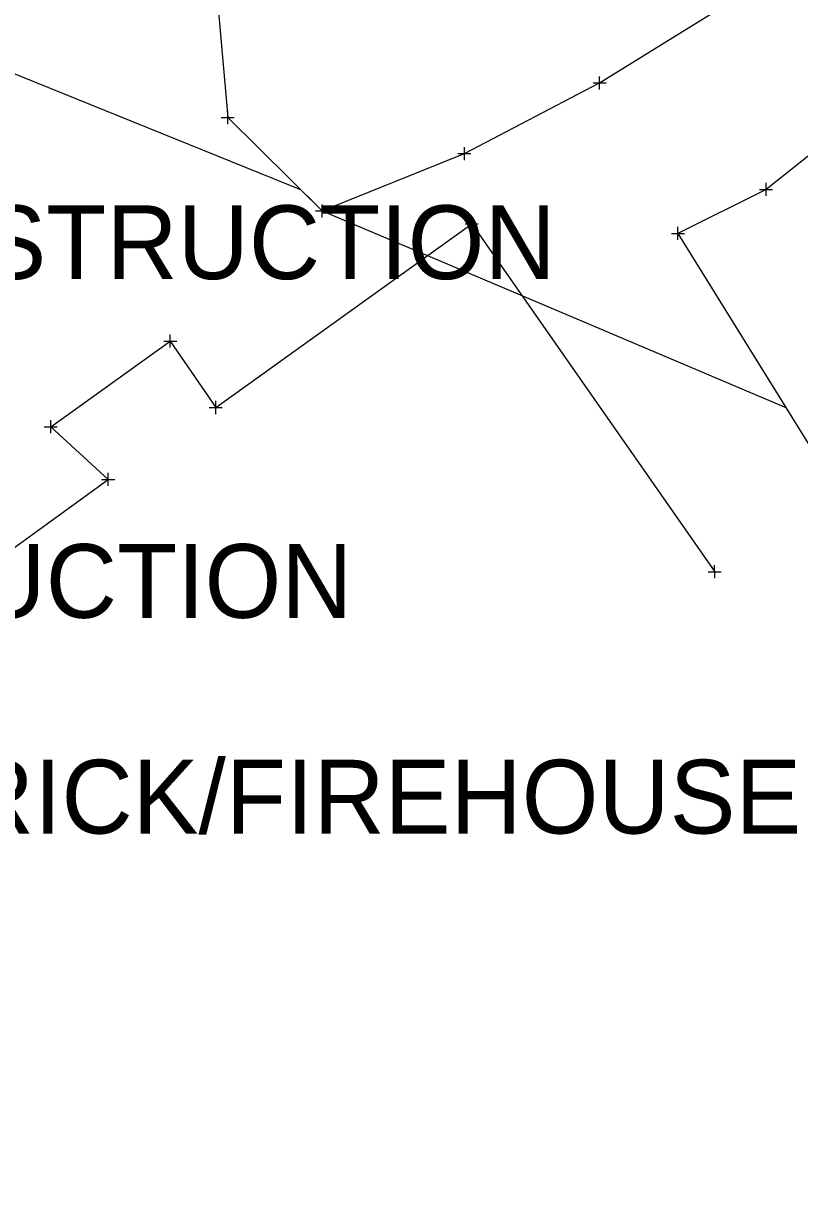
# Model space of a CAD drawing. Extents: x -1 to 1157254, y -1 to 2021979.
# Drawn here: x 1150826.7 to 1150902.4, y 2019781.8 to 2019897 of the extents above; entities that cross this region are included whole.
import ezdxf

# ---------------------------------------------------------------- set-up
doc = ezdxf.new("R2010")
doc.units = 0
for name, color, linetype in [('S_BUILDING_ANNOT', 7, 'Continuous'), ('S_CTL_TABLE', 7, 'Continuous'), ('S_EDGE_BITUMINOUS_ANNOT', 7, 'Continuous'), ('S_FLAG_POLE_ANNOT', 7, 'Continuous'), ('S_GAS_PUMP_ISLAND_ANNOT', 7, 'Continuous'), ('S_GATE', 7, 'Continuous')]:
    doc.layers.add(name, color=color, linetype=linetype)

msp = doc.modelspace()

# ---------------------------------------------------------------- linework, layer by layer
at = {"layer": 'S_BUILDING_ANNOT'}
for p, q in [((1150870.45, 2019876.85), (1150870.45, 2019878.13)), ((1150869.81, 2019877.49), (1150871.08, 2019877.49)), ((1150870.45, 2019877.49), (1150870.45, 2019877.49)), ((1150841.01, 2019865.4), (1150841.01, 2019866.67)), ((1150840.38, 2019866.03), (1150841.65, 2019866.04)), ((1150841.01, 2019866.03), (1150841.01, 2019866.03)), ((1150844.82, 2019859.56), (1150846.09, 2019859.56)), ((1150845.46, 2019858.92), (1150845.45, 2019860.2)), ((1150845.45, 2019859.56), (1150845.45, 2019859.56)), ((1150828.7, 2019857.67), (1150829.98, 2019857.67)), ((1150829.34, 2019857.04), (1150829.34, 2019858.31)), ((1150829.34, 2019857.67), (1150829.34, 2019857.67)), ((1150834.95, 2019851.91), (1150834.95, 2019853.18)), ((1150834.31, 2019852.54), (1150835.59, 2019852.54)), ((1150834.95, 2019852.54), (1150834.95, 2019852.54)), ((1150893.52, 2019843.52), (1150894.79, 2019843.52)), ((1150894.16, 2019842.88), (1150894.15, 2019844.16)), ((1150894.16, 2019843.52), (1150894.16, 2019843.52))]:
    msp.add_line(p, q, dxfattribs=at)
at = {"layer": 'S_CTL_TABLE'}
for p, q in [((1150882.93, 2019890.61), (1150882.93, 2019891.88)), ((1150882.3, 2019891.24), (1150883.57, 2019891.25)), ((1150882.93, 2019891.25), (1150882.93, 2019891.25)), ((1150846.63, 2019887.22), (1150846.63, 2019888.49)), ((1150845.99, 2019887.86), (1150847.26, 2019887.86)), ((1150846.63, 2019887.86), (1150846.63, 2019887.86)), ((1150869.72, 2019883.71), (1150869.72, 2019884.98)), ((1150869.09, 2019884.34), (1150870.36, 2019884.35)), ((1150869.72, 2019884.35), (1150869.72, 2019884.35)), ((1150899.18, 2019880.21), (1150899.18, 2019881.48)), ((1150898.54, 2019880.84), (1150899.81, 2019880.84)), ((1150899.18, 2019880.84), (1150899.18, 2019880.84)), ((1150855.84, 2019878.11), (1150855.84, 2019879.38)), ((1150855.2, 2019878.75), (1150856.48, 2019878.75)), ((1150855.84, 2019878.75), (1150855.84, 2019878.75)), ((1150890.57, 2019875.92), (1150890.57, 2019877.19)), ((1150889.93, 2019876.55), (1150891.2, 2019876.55)), ((1150890.57, 2019876.55), (1150890.57, 2019876.55))]:
    msp.add_line(p, q, dxfattribs=at)
at = {"layer": 'S_EDGE_BITUMINOUS_ANNOT'}
msp.add_lwpolyline([(1150839.31, 2019929.4), (1150845.25, 2019903.36), (1150846.63, 2019887.86), (1150855.84, 2019878.75), (1150869.72, 2019884.35), (1150882.93, 2019891.25), (1150896.11, 2019899.45), (1150911.59, 2019910.19), (1150940.64, 2019928.39), (1150944.91, 2019918.12), (1150929.45, 2019903.58), (1150912.94, 2019891.77), (1150899.18, 2019880.84), (1150890.57, 2019876.55), (1150903.3, 2019856.05)], dxfattribs=at)
at = {"layer": 'S_FLAG_POLE_ANNOT'}
msp.add_lwpolyline([(1150771.82, 2019781.75), (1150759.89, 2019798.07), (1150834.95, 2019852.54), (1150829.34, 2019857.67), (1150841.01, 2019866.03), (1150845.45, 2019859.56), (1150870.45, 2019877.49), (1150894.16, 2019843.52)], dxfattribs=at)
at = {"layer": 'S_GAS_PUMP_ISLAND_ANNOT'}
msp.add_lwpolyline([(1150672.01, 2019831.09), (1150695.8, 2019846.94), (1150735.75, 2019818.69), (1150738.11, 2019808.97), (1150740.46, 2019799.25), (1150741.7, 2019794.17), (1150742.28, 2019794.32), (1150774.66, 2019817.17), (1150775.15, 2019817.52), (1150774.99, 2019817.75), (1150769.23, 2019825.93), (1150764.47, 2019870), (1150766.92, 2019876.96), (1150811.33, 2019897.98), (1150853.74, 2019880.83), (1150855.84, 2019878.75), (1150901.12, 2019859.56), (1150903.3, 2019856.05)], dxfattribs=at)

# ---------------------------------------------------------------- texts
at = {"layer": 'S_GATE'}
for s, p in [('UNDER CONSTRUCTION', (1150764.17, 2019872.09)), ('UNDER CONSTRUCTION', (1150744.34, 2019839.02)), ('2-S-BRICK/FIREHOUSE', (1150796.15, 2019817.96))]:
    msp.add_text(s, height=7.2, dxfattribs=at).set_placement(p)

doc.saveas('drawing.dxf')
